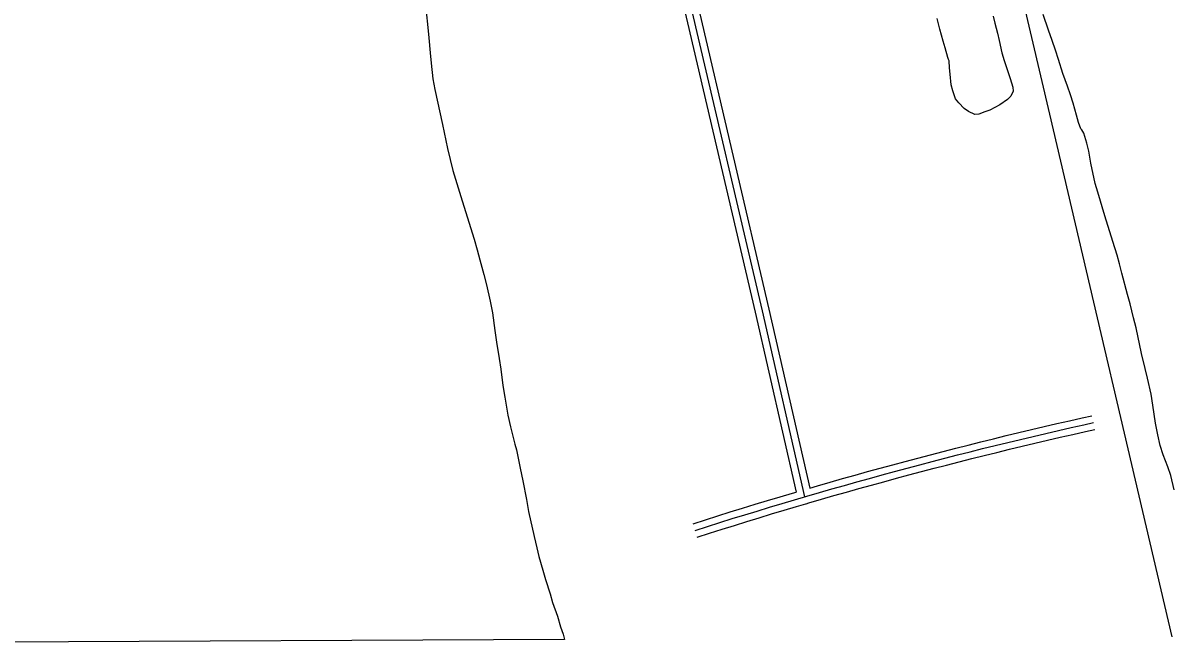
# Model space of a CAD drawing. Extents: x 3424494 to 3462436, y 522220 to 547718.
# Drawn here: x 3457300 to 3459755, y 527737 to 529062 of the extents above; entities that cross this region are included whole.
import ezdxf

# ---------------------------------------------------------------- set-up
doc = ezdxf.new("R2010")
doc.units = 0
for name, color, linetype in [('V-ROAD-CNTR', 7, 'Continuous'), ('V-SITE-VEGE', 7, 'Continuous'), ('V-TOPO-SHOR', 7, 'Continuous')]:
    doc.layers.add(name, color=color, linetype=linetype)

msp = doc.modelspace()

# ---------------------------------------------------------------- linework, layer by layer
at = {"layer": 'V-ROAD-CNTR'}
for points in [[(3458153.3, 531715.7), (3458241, 531331.9), (3458402.6, 530589.2), (3458563.2, 529875), (3458739.8, 529102.6), (3458892.5, 528450.7), (3458979.4, 528068.5)], [(3458124.1, 531709), (3458211.7, 531325.4), (3458373.3, 530582.7), (3458533.9, 529868.3), (3458710.6, 529095.8), (3458863.3, 528443.9), (3458950.6, 528060)], [(3458138.7, 531712.3), (3458226.4, 531328.6), (3458388, 530586), (3458548.6, 529871.6), (3458725.2, 529099.2), (3458877.9, 528447.3), (3458968.3, 528049.8)], [(3458734.9, 527978), (3458761.3, 527986.4), (3458787.8, 527994.8), (3458814.2, 528003.1), (3458840.7, 528011.3), (3458867.3, 528019.4), (3458893.8, 528027.5), (3458920.4, 528035.4), (3458947, 528043.4), (3458973.6, 528051.2), (3459000.3, 528058.9), (3459026.9, 528066.6), (3459053.6, 528074.2), (3459080.3, 528081.7), (3459107.1, 528089.1), (3459133.8, 528096.5), (3459160.6, 528103.8), (3459187.4, 528111), (3459214.2, 528118.1), (3459241, 528125.2), (3459267.9, 528132.2), (3459294.8, 528139.1), (3459321.7, 528145.9), (3459348.6, 528152.6), (3459375.5, 528159.3), (3459402.5, 528165.9), (3459429.5, 528172.4), (3459456.4, 528178.8), (3459483.5, 528185.2), (3459510.5, 528191.5), (3459537.5, 528197.7), (3459564.6, 528203.8), (3459585.1, 528208.4)], [(3458979.4, 528068.5), (3458996.1, 528073.3), (3459022.8, 528081), (3459049.5, 528088.6), (3459076.3, 528096.2), (3459103.1, 528103.6), (3459129.9, 528111), (3459156.7, 528118.3), (3459183.5, 528125.5), (3459210.4, 528132.6), (3459237.3, 528139.7), (3459264.2, 528146.7), (3459291.1, 528153.6), (3459318, 528160.4), (3459345, 528167.2), (3459371.9, 528173.9), (3459398.9, 528180.5), (3459426, 528187), (3459453, 528193.4), (3459480, 528199.8), (3459507.1, 528206.1), (3459534.2, 528212.3), (3459561.3, 528218.4), (3459581.8, 528223)], [(3458971.9, 528035), (3458977.8, 528036.8), (3459004.4, 528044.5), (3459031.1, 528052.2), (3459057.7, 528059.8), (3459084.4, 528067.3), (3459111.1, 528074.7), (3459137.8, 528082), (3459164.5, 528089.3), (3459191.3, 528096.5), (3459218, 528103.6), (3459244.8, 528110.7), (3459271.7, 528117.6), (3459298.5, 528124.5), (3459325.3, 528131.3), (3459352.2, 528138.1), (3459379.1, 528144.7), (3459406, 528151.3), (3459433, 528157.8), (3459459.9, 528164.2), (3459486.9, 528170.6), (3459513.9, 528176.9), (3459540.9, 528183), (3459567.9, 528189.2), (3459588.4, 528193.7)], [(3458730.3, 527992.3), (3458756.8, 528000.7), (3458783.3, 528009.1), (3458809.8, 528017.4), (3458836.3, 528025.6), (3458862.9, 528033.8), (3458889.5, 528041.8), (3458916.1, 528049.8), (3458942.8, 528057.7), (3458950.6, 528060)], [(3458739.4, 527963.7), (3458765.8, 527972.1), (3458792.3, 527980.5), (3458818.7, 527988.8), (3458845.2, 527996.9), (3458871.7, 528005.1), (3458898.2, 528013.1), (3458924.7, 528021.1), (3458951.3, 528029), (3458971, 528034.8)]]:
    msp.add_lwpolyline(points, dxfattribs=at)
at = {"layer": 'V-SITE-VEGE'}
for p, q in [((3458160.8, 529086.5), (3458164.4, 529052.2)), ((3459489.5, 529046.2), (3459477.7, 529080.1)), ((3458164.4, 529052.2), (3458166.5, 529030.1)), ((3459497, 529024.7), (3459489.5, 529046.2)), ((3458166.5, 529030.1), (3458169.3, 528997.8)), ((3459504.2, 529003.7), (3459497, 529024.7)), ((3458169.3, 528997.8), (3458171.5, 528975.6)), ((3459510.3, 528983.8), (3459504.2, 529003.7)), ((3458171.5, 528975.6), (3458175.1, 528942.6)), ((3459519.7, 528954.2), (3459510.3, 528983.8)), ((3458175.1, 528942.6), (3458179.1, 528919.6)), ((3459530, 528926.5), (3459519.7, 528954.2)), ((3458179.1, 528919.6), (3458195.6, 528845.2)), ((3459536.4, 528908.2), (3459530, 528926.5)), ((3459541.7, 528890.7), (3459536.4, 528908.2)), ((3459549.2, 528864.6), (3459541.7, 528890.7)), ((3458195.6, 528845.2), (3458206, 528793.5)), ((3459553.4, 528849.4), (3459549.2, 528864.6)), ((3459558.3, 528835.7), (3459553.4, 528849.4)), ((3459560.6, 528833.4), (3459558.3, 528835.7)), ((3459564.4, 528826.3), (3459560.6, 528833.4)), ((3459571.2, 528805.3), (3459564.4, 528826.3)), ((3458206, 528793.5), (3458217.6, 528746.7)), ((3459575, 528787.8), (3459571.2, 528805.3)), ((3459579.8, 528762.5), (3459575, 528787.8)), ((3458217.6, 528746.7), (3458231.6, 528700.3)), ((3459589.1, 528719.2), (3459579.8, 528762.5)), ((3459594.4, 528700.6), (3459589.1, 528719.2)), ((3458231.6, 528700.3), (3458237.6, 528682)), ((3459609.5, 528649.9), (3459594.4, 528700.6)), ((3458237.6, 528682), (3458263.3, 528600.2)), ((3459626.9, 528595.3), (3459609.5, 528649.9)), ((3458263.3, 528600.2), (3458269.7, 528577.6)), ((3458269.7, 528577.6), (3458275.4, 528556.2)), ((3459635.5, 528565.7), (3459626.9, 528595.3)), ((3458275.4, 528556.2), (3458284, 528524.6)), ((3459640.8, 528547), (3459635.5, 528565.7)), ((3458284, 528524.6), (3458289.6, 528502.4)), ((3459645.7, 528527.5), (3459640.8, 528547)), ((3459657.7, 528482), (3459645.7, 528527.5)), ((3458289.6, 528502.4), (3458297.1, 528467.8)), ((3459663.4, 528462.1), (3459657.7, 528482)), ((3458297.1, 528467.8), (3458301.9, 528442.5)), ((3459670.5, 528431.7), (3459663.4, 528462.1)), ((3458301.9, 528442.5), (3458307, 528404.7)), ((3459676.1, 528410.7), (3459670.5, 528431.7)), ((3458307, 528404.7), (3458310.7, 528379.8)), ((3459688.1, 528355.8), (3459676.1, 528410.7)), ((3458310.7, 528379.8), (3458316.6, 528345.2)), ((3459695.5, 528323.9), (3459688.1, 528355.8)), ((3458316.6, 528345.2), (3458319.9, 528322.6)), ((3458319.9, 528322.6), (3458324.6, 528287.2)), ((3459700.8, 528302.8), (3459695.5, 528323.9)), ((3459708.3, 528269.3), (3459700.8, 528302.8)), ((3458324.6, 528287.2), (3458328.3, 528262.7)), ((3458328.3, 528262.7), (3458334.9, 528224.2)), ((3459711.9, 528245.2), (3459708.3, 528269.3)), ((3459717.4, 528207.1), (3459711.9, 528245.2)), ((3458334.9, 528224.2), (3458340.5, 528198.9)), ((3459722.3, 528181.8), (3459717.4, 528207.1)), ((3458340.5, 528198.9), (3458349.9, 528162.2)), ((3459727.5, 528159.2), (3459722.3, 528181.8)), ((3458349.9, 528162.2), (3458353.3, 528150.2)), ((3459733.9, 528139.3), (3459727.5, 528159.2)), ((3458353.3, 528150.2), (3458361.5, 528111.2)), ((3459744.2, 528113.6), (3459733.9, 528139.3)), ((3458361.5, 528111.2), (3458366.7, 528083.6)), ((3459750.6, 528095.3), (3459744.2, 528113.6)), ((3458366.7, 528083.6), (3458374.5, 528043.9)), ((3459757.3, 528064.5), (3459750.6, 528095.3)), ((3458374.5, 528043.9), (3458379.3, 528018.2)), ((3458379.3, 528018.2), (3458390.9, 527965.2)), ((3458390.9, 527965.2), (3458396.9, 527940.7)), ((3458396.9, 527940.7), (3458401, 527922.4)), ((3458401, 527922.4), (3458409.7, 527893.2)), ((3458409.7, 527893.2), (3458415.3, 527872.9)), ((3458415.3, 527872.9), (3458425.2, 527842.5)), ((3458425.2, 527842.5), (3458430.4, 527824.2)), ((3458430.4, 527824.2), (3458440.7, 527794.6)), ((3458440.7, 527794.6), (3458447.5, 527772.4)), ((3458447.5, 527772.4), (3458452.8, 527756.4)), ((3458456.2, 527744.8), (3456826.4, 527737.5)), ((3458452.8, 527756.4), (3458456.2, 527744.8))]:
    msp.add_line(p, q, dxfattribs=at)
msp.add_lwpolyline([(3459370.8, 529076.4), (3459375, 529061.2), (3459380.6, 529039.8), (3459384, 529024.2), (3459389.9, 528998.1), (3459394.8, 528981.4), (3459407.7, 528943.2), (3459413.4, 528924.8), (3459414.1, 528916.3), (3459408.9, 528905.1), (3459401.9, 528898.1), (3459385.1, 528886.6), (3459364, 528875.9), (3459353.1, 528871.8), (3459340.6, 528866.8), (3459331.6, 528866.5), (3459318.5, 528872.5), (3459309.2, 528878.8), (3459297.7, 528890.9), (3459290.7, 528899.9), (3459284.7, 528916.7), (3459281.7, 528929.9), (3459279.6, 528952.1), (3459278.1, 528965.7), (3459277.1, 528981.2), (3459276, 528983.6), (3459274.4, 528988.3), (3459268.8, 529008.9), (3459264.3, 529022.6), (3459257.1, 529048.7), (3459251.5, 529071.2)], dxfattribs=at)
at = {"layer": 'V-TOPO-SHOR'}
msp.add_lwpolyline([(3457915, 535730.3), (3458196, 534402.7), (3458830.1, 531684.6), (3459491.5, 528866.9), (3459752.7, 527750.7)], dxfattribs=at)

doc.saveas('drawing.dxf')
